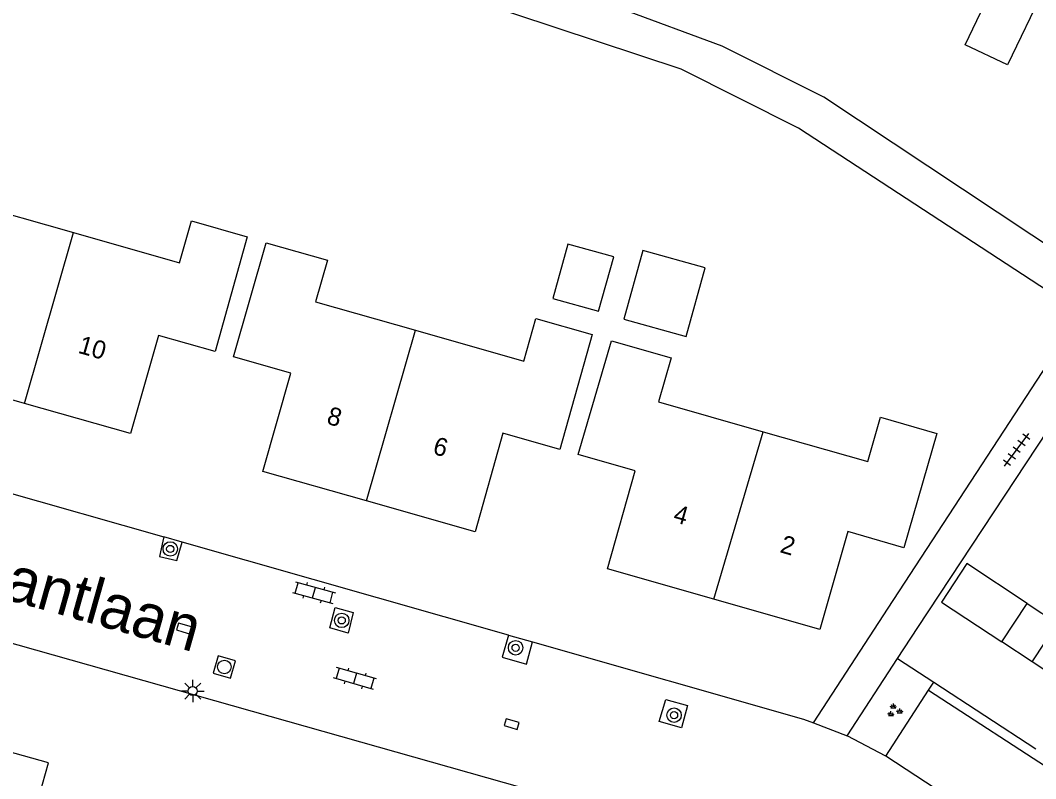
# Model space of a CAD drawing. Extents: x 136000 to 141000, y 400494 to 402006.
# Drawn here: x 137741.1 to 137797.3, y 401710.8 to 401752.7 of the extents above; entities that cross this region are included whole.
import ezdxf

# ---------------------------------------------------------------- set-up
doc = ezdxf.new("R2010")
doc.units = 0
for name, color, linetype in [('gg-afsc-erfafscheiding', 7, 'Continuous'), ('gg-anno-huisnummerreeks BGT', 7, 'Continuous'), ('gg-anno-openbare ruimte label', 7, 'Continuous'), ('gg-bbg-gedigitaliseerde bebouwing', 7, 'Continuous'), ('gg-bbg-gedigitaliseerde bijgebouw', 7, 'Continuous'), ('gg-bbg-hoofdgebouw', 7, 'Continuous'), ('gg-bbg-luifel en loopbrug', 7, 'Continuous'), ('gg-bbg-tussenscheiding', 7, 'Continuous'), ('gg-knt-verharding', 7, 'Continuous'), ('gg-knt-verharding nz', 7, 'Continuous'), ('gt-grn-groengrens', 7, 'Continuous'), ('gt-symb-boom', 7, 'Continuous'), ('gt-symb-groenvak', 7, 'Continuous'), ('gt-symb-klinker verharding', 7, 'Continuous'), ('gt-symb-kolk', 7, 'Continuous'), ('gt-symb-lichtmast', 7, 'Continuous'), ('gt-symb-rioolschacht', 7, 'Continuous'), ('gt-symb-tegel verharding', 7, 'Continuous')]:
    doc.layers.add(name, color=color, linetype=linetype)

# ---------------------------------------------------------------- blocks, each defined once
blk = doc.blocks.new('gt0-TEG1')
at = {"layer": 'gt-symb-tegel verharding'}
for p, q in [((-1.125, 0), (1.125, 0)), ((-0.9, -0.25), (-0.9, 0.25)), ((-0.45, -0.25), (-0.45, 0.25)), ((0, -0.25), (0, 0.25)), ((0.45, -0.25), (0.45, 0.25)), ((0.9, -0.25), (0.9, 0.25))]:
    blk.add_line(p, q, dxfattribs=at)
blk = doc.blocks.new('gt0-GRVAK')
at = {"layer": 'gt-symb-groenvak'}
for p, q in [((-0.11, 0.189), (-0.228, 0.24)), ((-0.182, 0.153), (0.088, 0.153)), ((-0.091, 0.211), (-0.156, 0.322)), ((-0.047, 0.214), (-0.047, 0.393)), ((-0.004, 0.211), (0.061, 0.322)), ((0.015, 0.189), (0.133, 0.24)), ((0.262, -0.052), (0.197, 0.059)), ((0.305, -0.049), (0.305, 0.13)), ((0.349, -0.052), (0.414, 0.059)), ((-0.245, -0.228), (-0.363, -0.177)), ((-0.318, -0.264), (-0.047, -0.264)), ((-0.226, -0.206), (-0.291, -0.095)), ((-0.183, -0.203), (-0.183, -0.024)), ((-0.139, -0.206), (-0.074, -0.095)), ((-0.12, -0.228), (-0.002, -0.177)), ((0.243, -0.074), (0.125, -0.023)), ((0.17, -0.11), (0.441, -0.11)), ((0.368, -0.074), (0.486, -0.023))]:
    blk.add_line(p, q, dxfattribs=at)
blk = doc.blocks.new('gt0-BOOM')
at = {"layer": 'gt-symb-boom'}
for radius in [0.4, 0.2]:
    blk.add_circle((0, 0), radius, dxfattribs=at)
blk = doc.blocks.new('gt0-KOLK')
at = {"layer": 'gt-symb-kolk'}
blk.add_lwpolyline([(0, 0), (0.375, 0), (0.375, 0.4), (-0.375, 0.4), (-0.375, 0), (0, 0)], dxfattribs=at)
blk = doc.blocks.new('gt0-LMAST')
at = {"layer": 'gt-symb-lichtmast'}
for p, q in [((-0.005, 0.246), (-0.005, 0.621)), ((-0.182, 0.173), (-0.447, 0.438)), ((0.172, 0.173), (0.437, 0.438)), ((-0.255, -0.004), (-0.63, -0.004)), ((-0.182, -0.181), (-0.447, -0.446)), ((-0.005, -0.254), (-0.005, -0.629)), ((0.437, -0.446), (0.172, -0.181)), ((0.245, -0.004), (0.62, -0.004))]:
    blk.add_line(p, q, dxfattribs=at)
blk.add_circle((-0.005, -0.004), 0.25, dxfattribs=at)
blk = doc.blocks.new('gt0-RS')
at = {"layer": 'gt-symb-rioolschacht'}
blk.add_lwpolyline([(-0.5, -0.5), (0.5, -0.5), (0.5, 0.5), (-0.5, 0.5)], close=True, dxfattribs=at)
blk.add_circle((0, 0), 0.375, dxfattribs=at)
blk = doc.blocks.new('gt0-KL1')
at = {"layer": 'gt-symb-klinker verharding'}
for p, q in [((-1.15, 0.3), (1.15, 0.3)), ((-1, -0.3), (-1, 0.3)), ((-0.5, 0.3), (-0.5, 0.45)), ((0, -0.3), (0, 0.3)), ((0.5, 0.3), (0.5, 0.45)), ((1, -0.3), (1, 0.3)), ((-1.15, -0.3), (1.15, -0.3)), ((-0.5, -0.45), (-0.5, -0.3)), ((0.5, -0.45), (0.5, -0.3))]:
    blk.add_line(p, q, dxfattribs=at)

msp = doc.modelspace()

# ---------------------------------------------------------------- linework, layer by layer
at = {"layer": 'gg-afsc-erfafscheiding'}
for p, q in [((137790.747, 401719.144), (137813.187, 401753.157)), ((137789.629, 401717.426), (137790.747, 401719.144)), ((137789.629, 401717.426), (137791.64, 401716.114)), ((137791.64, 401716.114), (137797.279, 401712.437))]:
    msp.add_line(p, q, dxfattribs=at)
for points in [[(137811.705, 401754.142), (137800.889, 401738.305), (137785.55, 401748.474), (137779.929, 401751.307), (137774.345, 401753.371), (137752.309, 401759.837), (137751.979, 401760.479), (137760.221, 401785.169)], [(137789.112, 401720.207), (137799.793, 401736.553), (137784.157, 401746.769), (137777.66, 401750.03), (137766.125, 401753.85), (137748.493, 401758.699), (137749.088, 401760.026)]]:
    msp.add_lwpolyline(points, dxfattribs=at)
at = {"layer": 'gg-bbg-gedigitaliseerde bebouwing'}
for points in [[(137801.025, 401752.877), (137797.719, 401754.451), (137795.724, 401750.259), (137793.378, 401751.376), (137796.391, 401757.705)], [(137733.86, 401739.54), (137735.683, 401745.939), (137738.859, 401745.036), (137738.183, 401742.657), (137744.05, 401740.989)], [(137744.05, 401740.989), (137749.918, 401739.321), (137750.576, 401741.636), (137753.656, 401740.761), (137751.88, 401734.42)], [(137752.91, 401734.12), (137754.718, 401740.423), (137758.095, 401739.462), (137757.439, 401737.156), (137762.965, 401735.583)], [(137762.965, 401735.583), (137768.965, 401733.876), (137769.634, 401736.228), (137772.74, 401735.344), (137770.96, 401729)], [(137771.97, 401728.71), (137773.819, 401735.005), (137777.115, 401734.063), (137776.419, 401731.629), (137782.207, 401729.974)], [(137782.207, 401729.974), (137787.996, 401728.318), (137788.698, 401730.773), (137791.811, 401729.883), (137789.98, 401723.56)]]:
    msp.add_lwpolyline(points, dxfattribs=at)
at = {"layer": 'gg-bbg-gedigitaliseerde bijgebouw'}
for p, q in [((137795.409, 401718.35), (137796.809, 401720.476)), ((137796.809, 401720.476), (137798.49, 401719.37)), ((137797.08, 401717.25), (137795.409, 401718.35))]:
    msp.add_line(p, q, dxfattribs=at)
for points in [[(137770.561, 401737.342), (137773.098, 401736.64), (137773.932, 401739.652), (137771.394, 401740.354), (137770.561, 401737.342)], [(137774.498, 401736.194), (137777.948, 401735.24), (137779, 401739.043), (137775.551, 401739.998), (137774.498, 401736.194)]]:
    msp.add_lwpolyline(points, dxfattribs=at)
at = {"layer": 'gg-bbg-hoofdgebouw'}
for points in [[(137741.335, 401731.54), (137735.46, 401733.21), (137737.01, 401738.64), (137733.86, 401739.54)], [(137751.88, 401734.42), (137748.76, 401735.3), (137747.21, 401729.87), (137741.335, 401731.54)], [(137760.266, 401726.148), (137754.53, 401727.78), (137756.07, 401733.22), (137752.91, 401734.12)], [(137770.96, 401729), (137767.8, 401729.89), (137766.27, 401724.44), (137760.266, 401726.148)], [(137779.465, 401720.71), (137773.59, 401722.39), (137775.12, 401727.81), (137771.97, 401728.71)], [(137789.98, 401723.56), (137786.89, 401724.46), (137785.34, 401719.03), (137779.465, 401720.71)], [(137798.94, 401711.36), (137801.06, 401714.63), (137797.08, 401717.25)], [(137744.804, 401708.116), (137741.994, 401708.907), (137742.265, 401709.87), (137742.169, 401709.897), (137742.664, 401711.659), (137739.883, 401712.44)]]:
    msp.add_lwpolyline(points, dxfattribs=at)
at = {"layer": 'gg-bbg-luifel en loopbrug'}
msp.add_lwpolyline([(137796.809, 401720.476), (137793.468, 401722.676), (137792.068, 401720.549), (137795.409, 401718.35)], dxfattribs=at)
at = {"layer": 'gg-bbg-tussenscheiding'}
for p, q in [((137741.335, 401731.54), (137744.05, 401740.989)), ((137760.266, 401726.148), (137762.965, 401735.583)), ((137779.465, 401720.71), (137782.207, 401729.974)), ((137797.08, 401717.25), (137798.49, 401719.37))]:
    msp.add_line(p, q, dxfattribs=at)
at = {"layer": 'gg-knt-verharding'}
for p, q in [((137730.306, 401729.487), (137749.052, 401724.151)), ((137750.066, 401723.862), (137749.052, 401724.151)), ((137768.108, 401718.726), (137750.066, 401723.862)), ((137784.987, 401713.864), (137789.112, 401720.207)), ((137768.108, 401718.726), (137769.449, 401718.344)), ((137786.844, 401713.144), (137789.629, 401717.426)), ((137788.979, 401712.024), (137791.353, 401715.674)), ((137791.353, 401715.674), (137807.92, 401704.88)), ((137784.987, 401713.864), (137786.844, 401713.144)), ((137788.979, 401712.024), (137786.844, 401713.144))]:
    msp.add_line(p, q, dxfattribs=at)
for points in [[(137720.141, 401724.62), (137722.44, 401723.58), (137724.94, 401722.72), (137774.836, 401708.599)], [(137749.052, 401724.151), (137748.986, 401723.917), (137748.803, 401723.07), (137749.774, 401722.86), (137750.066, 401723.862)], [(137759.249, 401718.84), (137758.226, 401719.124), (137758.524, 401720.249), (137759.521, 401719.983), (137759.249, 401718.84)], [(137768.108, 401718.726), (137767.76, 401717.504), (137769.101, 401717.122), (137769.449, 401718.344)], [(137769.449, 401718.344), (137784.43, 401714.08), (137784.987, 401713.864)], [(137778.01, 401714.823), (137777.688, 401713.598), (137776.454, 401713.938), (137776.809, 401715.166), (137778.01, 401714.823)]]:
    msp.add_lwpolyline(points, dxfattribs=at)
at = {"layer": 'gg-knt-verharding nz'}
msp.add_line((137803.092, 401702.829), (137788.979, 401712.024), dxfattribs=at)
at = {"layer": 'gt-grn-groengrens'}
msp.add_line((137791.353, 401715.674), (137791.64, 401716.114), dxfattribs=at)

# ---------------------------------------------------------------- block references
at = {"layer": 'gt-symb-boom'}
for p in [(137749.403, 401723.489), (137758.887, 401719.54), (137768.508, 401718.024), (137777.27, 401714.296)]:
    msp.add_blockref('gt0-BOOM', p, dxfattribs=at)
at = {"layer": 'gt-symb-groenvak'}
msp.add_blockref('gt0-GRVAK', (137789.451, 401714.54), dxfattribs=at)
at = {"layer": 'gt-symb-klinker verharding'}
for p, rotation in [((137757.36, 401721.07), -15.300324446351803), ((137759.623, 401716.33), 163.97589034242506)]:
    msp.add_blockref('gt0-KL1', p, dxfattribs=dict(at, rotation=rotation))
at = {"layer": 'gt-symb-kolk'}
for p, rotation in [((137750.101, 401718.899), -16.858398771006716), ((137768.237, 401713.61), -16.858398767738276)]:
    msp.add_blockref('gt0-KOLK', p, dxfattribs=dict(at, rotation=rotation))
at = {"layer": 'gt-symb-lichtmast'}
msp.add_blockref('gt0-LMAST', (137750.652, 401715.636), dxfattribs=at)
at = {"layer": 'gt-symb-rioolschacht', "rotation": -15.843082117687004}
msp.add_blockref('gt0-RS', (137752.4, 401716.963), dxfattribs=at)
at = {"layer": 'gt-symb-tegel verharding', "rotation": 53.5768216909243}
msp.add_blockref('gt0-TEG1', (137796.223, 401728.971), dxfattribs=at)

# ---------------------------------------------------------------- texts
at = {"layer": 'gg-anno-huisnummerreeks BGT'}
for s, rotation, p in [('10', 344.2, (137744.254, 401734.348)), ('8', 344.1, (137758.004, 401730.43)), ('6', 344.1, (137763.874, 401728.76)), ('4', 344, (137777.172, 401725.006)), ('2', 344, (137783.08, 401723.317))]:
    msp.add_text(s, height=1, rotation=rotation, dxfattribs=at).set_placement(p)
at = {"layer": 'gg-anno-openbare ruimte label'}
msp.add_text('Fazantlaan', height=2.5, rotation=344.2, dxfattribs=at).set_placement((137734.751, 401722.28))

doc.saveas('drawing.dxf')
